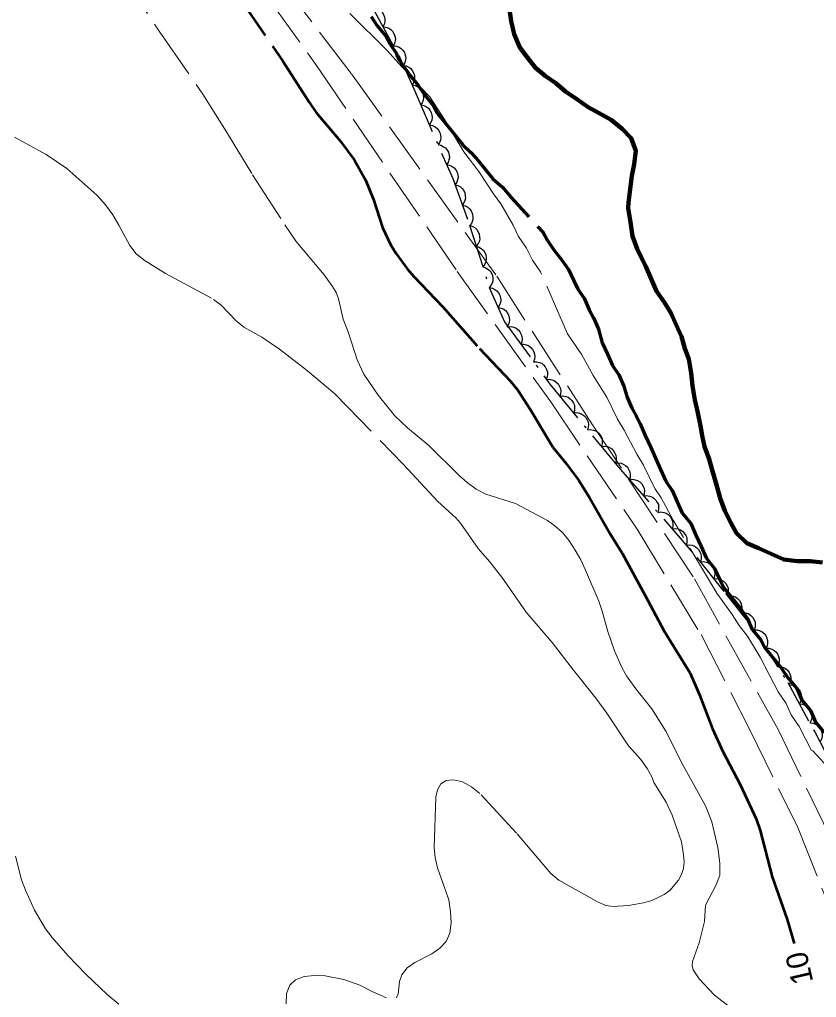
# Model space of a CAD drawing. Extents: x 355726 to 357533, y 5103782 to 5105258.
# Drawn here: x 356831.8 to 356886.9, y 5103989.1 to 5104056.7 of the extents above; entities that cross this region are included whole.
import ezdxf
from ezdxf.enums import TextEntityAlignment as Align

# ---------------------------------------------------------------- set-up
doc = ezdxf.new("R2010")
doc.units = 0
doc.header["$LTSCALE"] = 0.6
for name, pattern in [('DASH_DOUBLE_DOT', [9.2, 5, -1.2, 0.3, -1.2, 0.3, -1.2]), ('DOT_DASHED', [7.7, 5, -1.2, 0.3, -1.2]), ('LONG_DASHED', [7.5, 6, -1.5]), ('MEDIUM_DASHED', [4.5, 3, -1.5])]:
    doc.linetypes.add(name, pattern=pattern)
for name, color, linetype, lineweight in [('1', 7, 'LONG_DASHED', 53), ('2', 7, 'LONG_DASHED', 13), ('4', 7, 'DASH_DOUBLE_DOT', 53), ('44', 7, 'Continuous', 25), ('7', 7, 'MEDIUM_DASHED', 70)]:
    doc.layers.add(name, color=color, linetype=linetype, lineweight=lineweight)

msp = doc.modelspace()

# ---------------------------------------------------------------- linework, layer by layer
at = {"layer": '1'}
msp.add_lwpolyline([(356846.74, 5104058.55), (356850.01, 5104053.8), (356851.82, 5104050.96), (356852.31, 5104050.26), (356853.97, 5104048.3), (356854.95, 5104046.95), (356855.71, 5104045.61), (356856.27, 5104044.24), (356856.88, 5104042.3), (356857.44, 5104041.13), (356857.81, 5104040.54), (356858.62, 5104039.43), (356859.06, 5104038.92), (356861.06, 5104036.83), (356863.6, 5104033.95), (356865.74, 5104031.69), (356866.24, 5104031.07), (356867.12, 5104029.7), (356868.66, 5104027.12), (356869.59, 5104026), (356870.45, 5104024.82), (356871.21, 5104023.61), (356872.62, 5104021.13), (356873.44, 5104019.8), (356875.05, 5104016.88), (356876.32, 5104014.45), (356878.16, 5104011.5), (356878.8, 5104010), (356879.69, 5104007.65), (356880.4, 5104006.09), (356881.6, 5104003.8), (356882.71, 5104001.44), (356882.98, 5104000.63), (356883.81, 5103997.43), (356884.86, 5103994.49), (356885.34, 5103992.82)], dxfattribs=at)
at = {"layer": '2'}
for points in [[(356831.19, 5104082.55), (356833.56, 5104080.43), (356834.51, 5104078.69), (356835.96, 5104076.51), (356836.7, 5104075.51), (356837.6, 5104074.75), (356840.38, 5104071.47), (356841.64, 5104070.13), (356854.74, 5104052.92), (356864.78, 5104038.93), (356871.41, 5104028.67), (356878.44, 5104018.03), (356884.22, 5104007.61), (356890.91, 5103993.87), (356897.31, 5103979.51)], [(356830.96, 5104080.38), (356833.16, 5104078.83), (356833.76, 5104078.25), (356834.62, 5104077.59), (356835.41, 5104076.68), (356835.97, 5104075.82), (356836.84, 5104074.78), (356838.19, 5104072.8), (356839.91, 5104070.91), (356841.21, 5104069.01), (356852.33, 5104053.5), (356862.06, 5104039.26), (356868.51, 5104030.25), (356874.49, 5104021.45), (356878.9, 5104014.17), (356882.28, 5104007.58), (356885.58, 5104000.83), (356889.17, 5103991.84), (356894.82, 5103979.94)], [(356830.98, 5104072.3), (356832.29, 5104070), (356832.64, 5104069.57), (356833.03, 5104069.19), (356834.14, 5104068.29), (356834.6, 5104067.83), (356835.18, 5104066.65), (356835.27, 5104065.98), (356835.45, 5104065.55), (356836.77, 5104063.63), (356838.69, 5104060.12), (356841.45, 5104055.88), (356844.48, 5104051.51), (356846, 5104049.11), (356847.91, 5104045.95), (356850.13, 5104042.49), (356850.93, 5104041.33), (356852.87, 5104039.03)], [(356886.62, 5104006.13), (356886.54, 5104006.17), (356885.68, 5104007.83), (356885.14, 5104008.63), (356884.79, 5104009.42), (356884.24, 5104010.22), (356882.99, 5104012.6), (356882.12, 5104014.07), (356881.53, 5104014.79), (356881.06, 5104015.55), (356880, 5104017.03), (356876.97, 5104022.08), (356876.15, 5104023.63), (356875.71, 5104024.27), (356874.93, 5104025.89), (356874.46, 5104026.65), (356873.6, 5104028.31), (356873.13, 5104029.07), (356872.39, 5104030.57), (356871.44, 5104032.08), (356870.66, 5104033.51), (356869.67, 5104034.95), (356867.81, 5104039.25), (356867.26, 5104040.05), (356866.83, 5104040.88), (356866.29, 5104041.68), (356865.93, 5104042.47), (356865.07, 5104043.94), (356864.56, 5104044.62), (356863.54, 5104046.18), (356862.51, 5104047.54), (356861.18, 5104049.77), (356860.16, 5104051.33), (356859.53, 5104051.97), (356858.94, 5104052.7), (356858.24, 5104053.39), (356857.2, 5104054.56), (356854.45, 5104057.28)], [(356831.45, 5104048.55), (356833.64, 5104047.36), (356835.07, 5104046.38), (356837.14, 5104044.54), (356837.74, 5104043.88), (356838.25, 5104043.18), (356838.68, 5104042.47), (356839.42, 5104041.07), (356839.87, 5104040.49), (356840.49, 5104040), (356841.9, 5104039.13), (356845.21, 5104037.34), (356845.75, 5104036.93), (356846.76, 5104035.88), (356847.3, 5104035.42), (356848.54, 5104034.73), (356849.77, 5104033.9), (356851.7, 5104032.41), (356853.59, 5104030.82), (356858.35, 5104025.93), (356860.72, 5104023.38), (356861.95, 5104022.24), (356862.28, 5104021.88), (356863.49, 5104020.13), (356864.28, 5104019.22), (356865.14, 5104018.13), (356866.81, 5104015.72), (356868.61, 5104013.63), (356870.08, 5104011.71), (356871.64, 5104009.78), (356872.39, 5104008.75), (356873.88, 5104006.49), (356874.73, 5104005.53), (356875.18, 5104004.91), (356875.52, 5104004.3), (356875.63, 5104003.94), (356876.5, 5104002.59), (356876.91, 5104001.7), (356877.54, 5103999.86), (356877.7, 5103998.95), (356877.73, 5103998.47), (356877.69, 5103998.01), (356877.54, 5103997.59), (356877.34, 5103997.2), (356876.75, 5103996.48), (356876.35, 5103996.2), (356875.89, 5103995.98), (356875.43, 5103995.78), (356874.92, 5103995.63), (356873.89, 5103995.45), (356872.83, 5103995.38), (356872.32, 5103995.46), (356871.79, 5103995.68), (356869.08, 5103997.19), (356868.53, 5103997.66), (356866.14, 5104000.45), (356863.61, 5104003.19), (356863.04, 5104003.65), (356862.41, 5104004), (356861.8, 5104004.13), (356861.28, 5104004.09), (356860.92, 5104003.86), (356860.68, 5104003.45), (356860.57, 5104002.93), (356860.46, 5103999.44), (356860.53, 5103998.76), (356860.68, 5103998.05), (356861.47, 5103995.83), (356861.58, 5103995.01), (356861.63, 5103994.24), (356861.54, 5103993.53), (356861.29, 5103992.95), (356860.86, 5103992.49), (356860.3, 5103992.11)], [(356852.87, 5104039.03), (356853.44, 5104038.23), (356853.68, 5104037.82), (356853.84, 5104037.37), (356854.18, 5104035.97), (356854.53, 5104035.03), (356855.13, 5104033.16), (356855.61, 5104032.17), (356856.58, 5104030.72), (356857.75, 5104029.3), (356858.62, 5104028.47), (356860.09, 5104027.25), (356862.18, 5104025.17), (356862.75, 5104024.69), (356863.36, 5104024.22), (356864.02, 5104023.88), (356866.07, 5104023.22), (356868.28, 5104022.05), (356868.8, 5104021.68), (356869.32, 5104021.23), (356869.79, 5104020.66), (356870.2, 5104020.01), (356870.59, 5104019.33), (356870.92, 5104018.62), (356871.83, 5104016.47), (356872.08, 5104015.78), (356872.47, 5104014.38), (356872.93, 5104013.05), (356873.45, 5104011.84), (356873.75, 5104011.33), (356874.4, 5104010.42), (356875.5, 5104009.04), (356876.46, 5104007.5), (356877.67, 5104005.13), (356879.2, 5104002.34), (356879.64, 5104001.24), (356880.06, 5103999.45), (356880.21, 5103998.38), (356880.19, 5103997.54), (356879.94, 5103996.88), (356879.22, 5103995.47), (356879.15, 5103994.34), (356878.77, 5103992.88), (356878.31, 5103991.58), (356878.29, 5103991.3), (356878.35, 5103991.01), (356878.77, 5103990.38), (356879.84, 5103989.26), (356880.84, 5103988.47)], [(356831.52, 5103998.86), (356831.95, 5103997.22), (356832.21, 5103996.5), (356832.85, 5103995.13), (356833.6, 5103993.84), (356834.06, 5103993.23), (356835.15, 5103991.99), (356836.4, 5103990.7), (356837.87, 5103989.3), (356838.67, 5103988.63)], [(356860.3, 5103992.11), (356859.13, 5103991.51), (356858.6, 5103991.13), (356858.23, 5103990.66), (356858.07, 5103990.19), (356857.98, 5103989.32), (356857.84, 5103989.07)], [(356857.17, 5103989.07), (356856.27, 5103989.46), (356855.32, 5103989.94), (356854.22, 5103990.33), (356852.92, 5103990.59), (356852.2, 5103990.61), (356851.48, 5103990.54), (356850.88, 5103990.32), (356850.48, 5103989.94), (356850.26, 5103989.36), (356850.24, 5103988.65)]]:
    msp.add_lwpolyline(points, dxfattribs=at)
at = {"layer": '2', "linetype": 'Continuous'}
msp.add_lwpolyline([(356894.83, 5103993.83), (356894.3, 5103994.82), (356893.83, 5103995.58), (356893.05, 5103997.2), (356892.1, 5103998.52), (356889.85, 5104002.15), (356889.31, 5104002.94), (356888.91, 5104003.66), (356886.62, 5104006.13)], dxfattribs=at)
at = {"layer": '4', "linetype": 'Continuous', "lineweight": 90}
msp.add_lwpolyline([(356865.64, 5104057.53), (356865.79, 5104056.56), (356865.98, 5104055.66), (356866.37, 5104054.75), (356866.88, 5104054.07), (356867.47, 5104053.35), (356868.14, 5104052.78), (356868.86, 5104052.28), (356869.53, 5104051.71), (356870.32, 5104051.17), (356871.11, 5104050.63), (356871.87, 5104050.2), (356872.7, 5104049.74), (356873.45, 5104049.12), (356874.08, 5104048.48), (356874.39, 5104047.61), (356874.27, 5104046.69), (356874.12, 5104045.88), (356874, 5104044.96), (356873.88, 5104044.04), (356873.87, 5104043.65), (356874.02, 5104042.68), (356874.17, 5104041.7), (356874.48, 5104040.84), (356874.8, 5104040.16), (356875.08, 5104039.61), (356875.82, 5104037.91), (356876.37, 5104037.11), (356876.84, 5104036.36), (356877.19, 5104035.57), (356877.54, 5104034.78), (356877.78, 5104033.95), (356878.06, 5104033.2), (356878.21, 5104032.23), (356878.32, 5104031.37), (356878.48, 5104030.4), (356878.67, 5104029.5), (356878.86, 5104028.6), (356878.99, 5104027.94), (356879.15, 5104027.16), (356879.46, 5104026.29), (356879.69, 5104025.47), (356879.96, 5104024.53), (356880.23, 5104023.59), (356880.54, 5104022.72), (356880.97, 5104021.89), (356881.36, 5104021.18), (356882.07, 5104020.48), (356882.87, 5104020.14), (356883.74, 5104019.75), (356884.62, 5104019.36), (356885.54, 5104019.24), (356886.44, 5104019.24), (356887.29, 5104019.16)], dxfattribs=at)
at = {"layer": '44'}
for points in [[(356856.2, 5104057.49), (356856.41, 5104057.47), (356856.6, 5104057.39), (356856.74, 5104057.31), (356856.86, 5104057.18), (356856.97, 5104057.03), (356857.03, 5104056.85), (356857.06, 5104056.69), (356857.05, 5104056.51), (356857, 5104056.33), (356856.92, 5104056.17)], [(356856.92, 5104056.17), (356857.13, 5104056.15), (356857.32, 5104056.08), (356857.46, 5104055.99), (356857.58, 5104055.87), (356857.68, 5104055.71), (356857.75, 5104055.53), (356857.78, 5104055.37), (356857.77, 5104055.2), (356857.72, 5104055.02), (356857.64, 5104054.86)], [(356857.64, 5104054.86), (356857.85, 5104054.84), (356858.04, 5104054.76), (356858.18, 5104054.68), (356858.3, 5104054.55), (356858.4, 5104054.4), (356858.46, 5104054.21), (356858.5, 5104054.06), (356858.49, 5104053.88), (356858.44, 5104053.7), (356858.36, 5104053.54)], [(356858.32, 5104053.52), (356858.52, 5104053.48), (356858.71, 5104053.39), (356858.84, 5104053.3), (356858.95, 5104053.16), (356859.04, 5104053), (356859.09, 5104052.82), (356859.11, 5104052.66), (356859.09, 5104052.48), (356859.03, 5104052.31), (356858.93, 5104052.15)], [(356858.94, 5104052.16), (356859.14, 5104052.12), (356859.32, 5104052.02), (356859.46, 5104051.93), (356859.57, 5104051.79), (356859.66, 5104051.63), (356859.7, 5104051.44), (356859.72, 5104051.28), (356859.69, 5104051.11), (356859.63, 5104050.93), (356859.53, 5104050.78)], [(356859.53, 5104050.78), (356859.74, 5104050.74), (356859.92, 5104050.65), (356860.06, 5104050.55), (356860.16, 5104050.41), (356860.25, 5104050.25), (356860.3, 5104050.06), (356860.32, 5104049.9), (356860.29, 5104049.73), (356860.23, 5104049.55), (356860.13, 5104049.4)], [(356860.13, 5104049.4), (356860.34, 5104049.36), (356860.52, 5104049.27), (356860.65, 5104049.17), (356860.76, 5104049.04), (356860.85, 5104048.87), (356860.89, 5104048.69), (356860.92, 5104048.53), (356860.89, 5104048.35), (356860.82, 5104048.18), (356860.73, 5104048.03)], [(356860.73, 5104048.03), (356860.93, 5104047.99), (356861.11, 5104047.89), (356861.25, 5104047.8), (356861.36, 5104047.66), (356861.44, 5104047.5), (356861.49, 5104047.31), (356861.51, 5104047.15), (356861.48, 5104046.98), (356861.42, 5104046.8), (356861.32, 5104046.65)], [(356861.32, 5104046.65), (356861.53, 5104046.61), (356861.71, 5104046.52), (356861.84, 5104046.42), (356861.95, 5104046.28), (356862.04, 5104046.12), (356862.09, 5104045.94), (356862.11, 5104045.77), (356862.08, 5104045.6), (356862.02, 5104045.43), (356861.92, 5104045.27)], [(356861.9, 5104045.26), (356862.1, 5104045.21), (356862.27, 5104045.11), (356862.4, 5104045), (356862.5, 5104044.86), (356862.58, 5104044.69), (356862.61, 5104044.5), (356862.63, 5104044.34), (356862.58, 5104044.17), (356862.51, 5104044), (356862.41, 5104043.85)], [(356862.41, 5104043.85), (356862.61, 5104043.8), (356862.78, 5104043.7), (356862.91, 5104043.59), (356863.01, 5104043.45), (356863.09, 5104043.28), (356863.13, 5104043.09), (356863.14, 5104042.93), (356863.1, 5104042.76), (356863.03, 5104042.59), (356862.92, 5104042.44)], [(356862.92, 5104042.44), (356863.12, 5104042.38), (356863.29, 5104042.27), (356863.41, 5104042.16), (356863.51, 5104042.01), (356863.58, 5104041.84), (356863.6, 5104041.65), (356863.61, 5104041.49), (356863.56, 5104041.32), (356863.48, 5104041.15), (356863.37, 5104041.01)], [(356863.37, 5104041.01), (356863.57, 5104040.95), (356863.74, 5104040.84), (356863.86, 5104040.73), (356863.96, 5104040.58), (356864.03, 5104040.41), (356864.06, 5104040.22), (356864.06, 5104040.06), (356864.01, 5104039.89), (356863.93, 5104039.72), (356863.82, 5104039.58)], [(356863.82, 5104039.58), (356864.02, 5104039.52), (356864.19, 5104039.41), (356864.32, 5104039.3), (356864.41, 5104039.15), (356864.48, 5104038.98), (356864.51, 5104038.79), (356864.51, 5104038.63), (356864.46, 5104038.46), (356864.38, 5104038.29), (356864.27, 5104038.15)], [(356864.27, 5104038.15), (356864.48, 5104038.12), (356864.66, 5104038.02), (356864.8, 5104037.93), (356864.91, 5104037.79), (356865, 5104037.63), (356865.04, 5104037.44), (356865.07, 5104037.28), (356865.04, 5104037.11), (356864.98, 5104036.93), (356864.88, 5104036.78)], [(356864.88, 5104036.78), (356865.09, 5104036.74), (356865.27, 5104036.65), (356865.4, 5104036.56), (356865.51, 5104036.42), (356865.6, 5104036.26), (356865.65, 5104036.07), (356865.67, 5104035.91), (356865.64, 5104035.74), (356865.58, 5104035.56), (356865.49, 5104035.41)], [(356865.56, 5104035.45), (356865.77, 5104035.46), (356865.97, 5104035.41), (356866.12, 5104035.34), (356866.26, 5104035.23), (356866.38, 5104035.09), (356866.47, 5104034.92), (356866.52, 5104034.77), (356866.53, 5104034.59), (356866.51, 5104034.41), (356866.45, 5104034.24)], [(356866.45, 5104034.24), (356866.66, 5104034.25), (356866.85, 5104034.19), (356867, 5104034.13), (356867.14, 5104034.02), (356867.26, 5104033.88), (356867.35, 5104033.71), (356867.4, 5104033.56), (356867.41, 5104033.38), (356867.39, 5104033.2), (356867.33, 5104033.03)], [(356867.33, 5104033.03), (356867.54, 5104033.03), (356867.73, 5104032.98), (356867.89, 5104032.92), (356868.02, 5104032.81), (356868.14, 5104032.67), (356868.23, 5104032.5), (356868.29, 5104032.34), (356868.29, 5104032.17), (356868.27, 5104031.98), (356868.21, 5104031.81)], [(356868.19, 5104031.8), (356868.4, 5104031.82), (356868.6, 5104031.78), (356868.75, 5104031.72), (356868.9, 5104031.62), (356869.03, 5104031.49), (356869.12, 5104031.32), (356869.19, 5104031.17), (356869.21, 5104031), (356869.2, 5104030.81), (356869.15, 5104030.64)], [(356869.15, 5104030.64), (356869.35, 5104030.66), (356869.55, 5104030.62), (356869.71, 5104030.57), (356869.85, 5104030.47), (356869.98, 5104030.34), (356870.08, 5104030.17), (356870.15, 5104030.02), (356870.16, 5104029.85), (356870.15, 5104029.66), (356870.1, 5104029.49)], [(356870.1, 5104029.49), (356870.31, 5104029.51), (356870.51, 5104029.47), (356870.67, 5104029.41), (356870.81, 5104029.31), (356870.94, 5104029.18), (356871.04, 5104029.01), (356871.1, 5104028.87), (356871.12, 5104028.69), (356871.11, 5104028.51), (356871.06, 5104028.33)], [(356871.06, 5104028.33), (356871.27, 5104028.35), (356871.47, 5104028.31), (356871.63, 5104028.26), (356871.77, 5104028.16), (356871.9, 5104028.03), (356871.99, 5104027.86), (356872.06, 5104027.71), (356872.08, 5104027.54), (356872.07, 5104027.35), (356872.02, 5104027.18)], [(356872.02, 5104027.18), (356872.23, 5104027.2), (356872.43, 5104027.16), (356872.58, 5104027.1), (356872.73, 5104027), (356872.86, 5104026.87), (356872.95, 5104026.71), (356873.02, 5104026.56), (356873.04, 5104026.38), (356873.03, 5104026.2), (356872.98, 5104026.02)], [(356872.97, 5104026.02), (356873.17, 5104026.04), (356873.37, 5104026.01), (356873.53, 5104025.96), (356873.68, 5104025.86), (356873.81, 5104025.73), (356873.91, 5104025.56), (356873.98, 5104025.42), (356874, 5104025.24), (356874, 5104025.06), (356873.95, 5104024.88)], [(356873.95, 5104024.88), (356874.16, 5104024.91), (356874.36, 5104024.87), (356874.52, 5104024.82), (356874.66, 5104024.73), (356874.8, 5104024.6), (356874.9, 5104024.43), (356874.97, 5104024.29), (356874.99, 5104024.11), (356874.98, 5104023.93), (356874.94, 5104023.75)], [(356874.94, 5104023.75), (356875.14, 5104023.78), (356875.34, 5104023.74), (356875.5, 5104023.69), (356875.65, 5104023.59), (356875.78, 5104023.47), (356875.88, 5104023.3), (356875.95, 5104023.15), (356875.97, 5104022.98), (356875.97, 5104022.79), (356875.92, 5104022.62)], [(356875.92, 5104022.62), (356876.13, 5104022.65), (356876.33, 5104022.61), (356876.49, 5104022.56), (356876.63, 5104022.46), (356876.77, 5104022.33), (356876.87, 5104022.17), (356876.93, 5104022.02), (356876.96, 5104021.85), (356876.95, 5104021.66), (356876.9, 5104021.49)], [(356876.9, 5104021.49), (356877.11, 5104021.51), (356877.31, 5104021.47), (356877.47, 5104021.42), (356877.61, 5104021.32), (356877.74, 5104021.19), (356877.84, 5104021.03), (356877.91, 5104020.88), (356877.93, 5104020.71), (356877.93, 5104020.52), (356877.88, 5104020.35)], [(356877.88, 5104020.35), (356878.09, 5104020.37), (356878.29, 5104020.34), (356878.45, 5104020.29), (356878.59, 5104020.19), (356878.72, 5104020.06), (356878.82, 5104019.89), (356878.89, 5104019.75), (356878.91, 5104019.57), (356878.91, 5104019.39), (356878.86, 5104019.21)], [(356878.85, 5104019.2), (356879.06, 5104019.22), (356879.26, 5104019.18), (356879.41, 5104019.12), (356879.55, 5104019.01), (356879.68, 5104018.88), (356879.77, 5104018.71), (356879.83, 5104018.56), (356879.85, 5104018.39), (356879.84, 5104018.2), (356879.78, 5104018.03)], [(356879.78, 5104018.03), (356879.99, 5104018.04), (356880.19, 5104018), (356880.34, 5104017.94), (356880.48, 5104017.84), (356880.61, 5104017.71), (356880.7, 5104017.54), (356880.77, 5104017.39), (356880.78, 5104017.21), (356880.77, 5104017.03), (356880.72, 5104016.85)], [(356880.72, 5104016.85), (356880.92, 5104016.87), (356881.12, 5104016.83), (356881.28, 5104016.77), (356881.42, 5104016.67), (356881.55, 5104016.53), (356881.64, 5104016.36), (356881.7, 5104016.21), (356881.72, 5104016.04), (356881.7, 5104015.85), (356881.65, 5104015.68)], [(356881.65, 5104015.68), (356881.86, 5104015.7), (356882.06, 5104015.65), (356882.21, 5104015.6), (356882.35, 5104015.49), (356882.48, 5104015.36), (356882.57, 5104015.19), (356882.63, 5104015.04), (356882.65, 5104014.86), (356882.64, 5104014.68), (356882.58, 5104014.51)], [(356882.58, 5104014.51), (356882.79, 5104014.5), (356882.98, 5104014.44), (356883.13, 5104014.36), (356883.26, 5104014.24), (356883.37, 5104014.1), (356883.45, 5104013.92), (356883.49, 5104013.76), (356883.49, 5104013.59), (356883.46, 5104013.4), (356883.39, 5104013.24)], [(356883.39, 5104013.24), (356883.59, 5104013.23), (356883.79, 5104013.17), (356883.93, 5104013.1), (356884.06, 5104012.98), (356884.18, 5104012.83), (356884.25, 5104012.65), (356884.3, 5104012.5), (356884.29, 5104012.32), (356884.26, 5104012.14), (356884.19, 5104011.97)], [(356884.19, 5104011.97), (356884.4, 5104011.97), (356884.59, 5104011.9), (356884.74, 5104011.83), (356884.87, 5104011.71), (356884.98, 5104011.56), (356885.05, 5104011.39), (356885.1, 5104011.23), (356885.1, 5104011.05), (356885.06, 5104010.87), (356884.99, 5104010.71)], [(356884.98, 5104010.7), (356885.19, 5104010.68), (356885.38, 5104010.6), (356885.52, 5104010.52), (356885.64, 5104010.39), (356885.74, 5104010.24), (356885.81, 5104010.06), (356885.84, 5104009.9), (356885.83, 5104009.72), (356885.78, 5104009.54), (356885.7, 5104009.38)], [(356885.7, 5104009.38), (356885.91, 5104009.36), (356886.1, 5104009.29), (356886.24, 5104009.2), (356886.36, 5104009.08), (356886.46, 5104008.92), (356886.52, 5104008.74), (356886.56, 5104008.58), (356886.55, 5104008.41), (356886.5, 5104008.23), (356886.42, 5104008.07)], [(356886.43, 5104008.07), (356886.64, 5104008.05), (356886.83, 5104007.97), (356886.97, 5104007.88), (356887.09, 5104007.75), (356887.18, 5104007.6), (356887.24, 5104007.41), (356887.28, 5104007.25), (356887.26, 5104007.08), (356887.21, 5104006.9), (356887.12, 5104006.74)]]:
    msp.add_lwpolyline(points, dxfattribs=at)
at = {"layer": '44', "linetype": 'DOT_DASHED'}
msp.add_lwpolyline([(356856.22, 5104057.46), (356858.08, 5104054.05), (356859.14, 5104051.69), (356861.74, 5104045.69), (356862.91, 5104042.47), (356864.27, 5104038.16), (356865.32, 5104035.79), (356868.46, 5104031.47), (356873.32, 5104025.61), (356876.34, 5104022.14), (356878.62, 5104019.49), (356880.6, 5104017), (356882.58, 5104014.51), (356884.9, 5104010.85), (356886.76, 5104007.44), (356889.05, 5104003.01), (356890.61, 5103999.77), (356892.54, 5103996.13), (356894.15, 5103992.27), (356895.69, 5103988.64)], dxfattribs=at)
at = {"layer": '7'}
for points in [[(356856.1, 5104056.89), (356856.53, 5104056.25), (356857.12, 5104055.53), (356857.41, 5104054.97), (356857.85, 5104054.33), (356857.91, 5104054.1), (356858.35, 5104053.46), (356858.79, 5104052.82), (356859.37, 5104052.1), (356859.81, 5104051.46), (356860.4, 5104050.73), (356860.68, 5104050.18), (356861.27, 5104049.46), (356861.86, 5104048.73), (356862.45, 5104048.01), (356862.97, 5104047.52), (356863.34, 5104047.12), (356863.93, 5104046.39), (356864.52, 5104045.67), (356865.19, 5104045.1), (356865.78, 5104044.37), (356868, 5104041.95), (356868.28, 5104041.4), (356868.72, 5104040.76), (356869.31, 5104040.03), (356869.74, 5104039.4), (356870.1, 5104038.61), (356870.38, 5104038.05), (356870.82, 5104037.41), (356871.17, 5104036.62), (356871.46, 5104036.07), (356871.81, 5104035.28), (356872.08, 5104034.34), (356872.43, 5104033.55), (356872.78, 5104032.76), (356873.22, 5104032.12), (356873.57, 5104031.33), (356873.77, 5104030.62), (356874.13, 5104029.83), (356874.41, 5104029.28), (356874.7, 5104028.73), (356875.05, 5104027.94), (356875.4, 5104027.15), (356875.76, 5104026.36), (356876.11, 5104025.57), (356876.46, 5104024.78), (356876.9, 5104024.14), (356877.25, 5104023.35), (356877.6, 5104022.56), (356878.19, 5104021.84), (356878.54, 5104021.05), (356878.9, 5104020.26), (356879.25, 5104019.47), (356879.84, 5104018.74), (356880.19, 5104017.95), (356880.47, 5104017.4), (356881.06, 5104016.68), (356881.65, 5104015.95), (356882.09, 5104015.31)], [(356882.09, 5104015.31), (356882.44, 5104014.52), (356883.03, 5104013.8), (356883.31, 5104013.25), (356883.9, 5104012.52), (356884.49, 5104011.8), (356884.93, 5104011.16), (356885.52, 5104010.44), (356885.87, 5104009.65), (356886.46, 5104008.92), (356886.81, 5104008.13), (356887.4, 5104007.41)]]:
    msp.add_lwpolyline(points, dxfattribs=at)

# ---------------------------------------------------------------- texts
at = {"layer": '1'}
msp.add_text('10', height=1.5, rotation=103.073, dxfattribs=at).set_placement((356886.412, 5103991.28), align=Align.CENTER)

doc.saveas('drawing.dxf')
